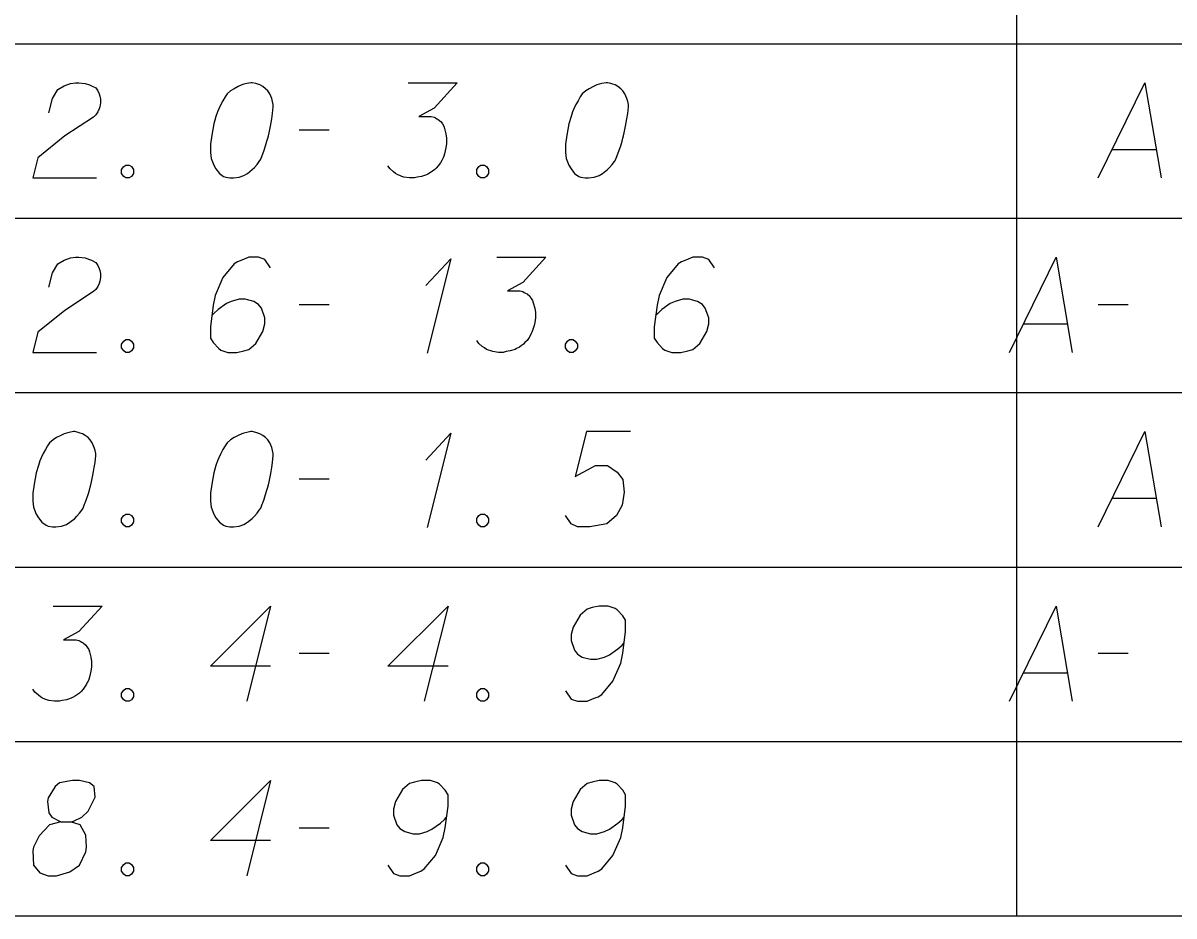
# Model space of a CAD drawing. Extents: x 2074207 to 2076812, y 516372 to 523312.
# Drawn here: x 2076394.9 to 2076453, y 520881.1 to 520926.1 of the extents above; entities that cross this region are included whole.
import ezdxf

# ---------------------------------------------------------------- set-up
doc = ezdxf.new("R2010")
doc.units = 0
for name, color, linetype in [('Prop DirtTable_ Soil Test Results - Outline (Major)', 7, 'Continuous'), ('Prop DirtTable_ Soil Test Results - Outline (Minor)', 7, 'Continuous'), ('Prop DirtTable_ Soil Test Results - Tx (Sample Data)', 7, 'Continuous')]:
    doc.layers.add(name, color=color, linetype=linetype)

msp = doc.modelspace()

# ---------------------------------------------------------------- linework, layer by layer
at = {"layer": 'Prop DirtTable_ Soil Test Results - Outline (Major)'}
msp.add_line((2076260.609, 520881.099), (2076811.903, 520881.099), dxfattribs=at)
at = {"layer": 'Prop DirtTable_ Soil Test Results - Outline (Minor)'}
for p, q in [((2076445.063, 520933.899), (2076445.063, 520925.099)), ((2076260.609, 520925.099), (2076811.903, 520925.099)), ((2076260.609, 520925.099), (2076811.903, 520925.099)), ((2076445.063, 520925.099), (2076445.063, 520916.299)), ((2076260.609, 520916.299), (2076811.903, 520916.299)), ((2076260.609, 520916.299), (2076811.903, 520916.299)), ((2076445.063, 520916.299), (2076445.063, 520907.499)), ((2076260.609, 520907.499), (2076811.903, 520907.499)), ((2076260.609, 520907.499), (2076811.903, 520907.499)), ((2076445.063, 520907.499), (2076445.063, 520898.699)), ((2076260.609, 520898.699), (2076811.903, 520898.699)), ((2076260.609, 520898.699), (2076811.903, 520898.699)), ((2076445.063, 520898.699), (2076445.063, 520889.899)), ((2076260.609, 520889.899), (2076811.903, 520889.899)), ((2076260.609, 520889.899), (2076811.903, 520889.899)), ((2076445.063, 520889.899), (2076445.063, 520881.099)), ((2076260.609, 520881.099), (2076811.903, 520881.099))]:
    msp.add_line(p, q, dxfattribs=at)
at = {"layer": 'Prop DirtTable_ Soil Test Results - Tx (Sample Data)'}
for points in [[(2076396.233, 520921.618), (2076396.409, 520922.336), (2076396.692, 520922.79), (2076397.009, 520922.979), (2076397.327, 520923.092), (2076397.574, 520923.13), (2076397.75, 520923.13), (2076398.067, 520923.092), (2076398.279, 520923.017), (2076398.385, 520922.979), (2076398.597, 520922.865), (2076398.702, 520922.714), (2076398.773, 520922.563), (2076398.808, 520922.45), (2076398.843, 520922.299), (2076398.843, 520922.11), (2076398.808, 520921.921), (2076398.773, 520921.807), (2076398.702, 520921.656), (2076398.597, 520921.505), (2076398.491, 520921.391), (2076397.044, 520920.447), (2076395.669, 520919.35), (2076395.422, 520918.33), (2076398.632, 520918.33)], [(2076406.498, 520923.13), (2076406.428, 520923.13), (2076406.216, 520923.092), (2076406.075, 520923.054), (2076405.969, 520923.017), (2076405.793, 520922.941), (2076405.581, 520922.828), (2076405.405, 520922.714), (2076405.228, 520922.563), (2076405.123, 520922.412), (2076405.017, 520922.223), (2076404.911, 520922.034), (2076404.805, 520921.807), (2076404.735, 520921.656), (2076404.664, 520921.429), (2076404.558, 520921.051), (2076404.452, 520920.484), (2076404.382, 520920.031), (2076404.382, 520919.615), (2076404.417, 520919.313), (2076404.558, 520918.973), (2076404.664, 520918.784), (2076404.84, 520918.557), (2076405.052, 520918.406), (2076405.158, 520918.368), (2076405.369, 520918.33), (2076405.546, 520918.33), (2076405.828, 520918.368), (2076406.075, 520918.443), (2076406.251, 520918.557), (2076406.498, 520918.746), (2076406.604, 520918.859), (2076406.745, 520919.01), (2076406.851, 520919.162), (2076406.922, 520919.275), (2076406.992, 520919.464), (2076407.027, 520919.539), (2076407.098, 520919.728), (2076407.169, 520919.955), (2076407.239, 520920.182), (2076407.274, 520920.333), (2076407.31, 520920.447), (2076407.345, 520920.598), (2076407.415, 520920.938), (2076407.451, 520921.127), (2076407.486, 520921.316), (2076407.521, 520921.58), (2076407.557, 520921.921), (2076407.557, 520922.034), (2076407.521, 520922.185), (2076407.486, 520922.336), (2076407.38, 520922.563), (2076407.274, 520922.714), (2076407.169, 520922.828), (2076407.027, 520922.941), (2076406.886, 520923.017), (2076406.78, 520923.054), (2076406.675, 520923.092), (2076406.498, 520923.13)], [(2076414.365, 520923.13), (2076416.834, 520923.13), (2076415.67, 520921.845), (2076414.894, 520921.429), (2076415.529, 520921.429), (2076415.67, 520921.391), (2076415.74, 520921.354), (2076415.811, 520921.316), (2076415.882, 520921.278), (2076416.023, 520921.165), (2076416.093, 520921.051), (2076416.164, 520920.938), (2076416.199, 520920.825), (2076416.27, 520920.56), (2076416.305, 520920.333), (2076416.305, 520920.22), (2076416.305, 520920.069), (2076416.27, 520919.842), (2076416.234, 520919.691), (2076416.199, 520919.539), (2076416.164, 520919.426), (2076416.129, 520919.35), (2076416.093, 520919.275), (2076416.058, 520919.199), (2076415.987, 520919.086), (2076415.882, 520918.935), (2076415.776, 520918.821), (2076415.705, 520918.746), (2076415.599, 520918.67), (2076415.494, 520918.595), (2076415.352, 520918.519), (2076415.282, 520918.481), (2076415.035, 520918.406), (2076414.823, 520918.368), (2076414.682, 520918.33), (2076414.435, 520918.33), (2076414.153, 520918.368), (2076414.047, 520918.406), (2076413.941, 520918.443), (2076413.836, 520918.481), (2076413.73, 520918.557), (2076413.624, 520918.632), (2076413.448, 520918.784), (2076413.342, 520918.935)], [(2076424.418, 520923.13), (2076424.348, 520923.13), (2076424.136, 520923.092), (2076423.995, 520923.054), (2076423.889, 520923.017), (2076423.713, 520922.941), (2076423.501, 520922.828), (2076423.325, 520922.714), (2076423.148, 520922.563), (2076423.043, 520922.412), (2076422.937, 520922.223), (2076422.831, 520922.034), (2076422.725, 520921.807), (2076422.655, 520921.656), (2076422.584, 520921.429), (2076422.478, 520921.051), (2076422.372, 520920.484), (2076422.302, 520920.031), (2076422.302, 520919.615), (2076422.337, 520919.313), (2076422.478, 520918.973), (2076422.584, 520918.784), (2076422.76, 520918.557), (2076422.972, 520918.406), (2076423.078, 520918.368), (2076423.289, 520918.33), (2076423.466, 520918.33), (2076423.748, 520918.368), (2076423.995, 520918.443), (2076424.171, 520918.557), (2076424.418, 520918.746), (2076424.524, 520918.859), (2076424.665, 520919.01), (2076424.771, 520919.162), (2076424.842, 520919.275), (2076424.912, 520919.464), (2076424.947, 520919.539), (2076425.018, 520919.728), (2076425.089, 520919.955), (2076425.159, 520920.182), (2076425.194, 520920.333), (2076425.23, 520920.447), (2076425.265, 520920.598), (2076425.335, 520920.938), (2076425.371, 520921.127), (2076425.406, 520921.316), (2076425.441, 520921.58), (2076425.477, 520921.921), (2076425.477, 520922.034), (2076425.441, 520922.185), (2076425.406, 520922.336), (2076425.3, 520922.563), (2076425.194, 520922.714), (2076425.089, 520922.828), (2076424.947, 520922.941), (2076424.806, 520923.017), (2076424.7, 520923.054), (2076424.595, 520923.092), (2076424.418, 520923.13)], [(2076449.182, 520918.33), (2076451.545, 520923.13), (2076452.357, 520918.33)], [(2076408.862, 520920.749), (2076410.379, 520920.749)], [(2076449.887, 520919.766), (2076452.11, 520919.766)], [(2076400.113, 520918.973), (2076400.29, 520918.973), (2076400.396, 520918.897), (2076400.501, 520918.746), (2076400.501, 520918.557), (2076400.396, 520918.406), (2076400.29, 520918.33), (2076400.113, 520918.33), (2076400.008, 520918.406), (2076399.902, 520918.557), (2076399.902, 520918.746), (2076400.008, 520918.897), (2076400.113, 520918.973)], [(2076418.033, 520918.973), (2076418.21, 520918.973), (2076418.316, 520918.897), (2076418.421, 520918.746), (2076418.421, 520918.557), (2076418.316, 520918.406), (2076418.21, 520918.33), (2076418.033, 520918.33), (2076417.928, 520918.406), (2076417.822, 520918.557), (2076417.822, 520918.746), (2076417.928, 520918.897), (2076418.033, 520918.973)], [(2076396.233, 520912.818), (2076396.409, 520913.536), (2076396.692, 520913.99), (2076397.009, 520914.179), (2076397.327, 520914.292), (2076397.574, 520914.33), (2076397.75, 520914.33), (2076398.067, 520914.292), (2076398.279, 520914.217), (2076398.385, 520914.179), (2076398.597, 520914.065), (2076398.702, 520913.914), (2076398.773, 520913.763), (2076398.808, 520913.65), (2076398.843, 520913.499), (2076398.843, 520913.31), (2076398.808, 520913.121), (2076398.773, 520913.007), (2076398.702, 520912.856), (2076398.597, 520912.705), (2076398.491, 520912.591), (2076397.044, 520911.647), (2076395.669, 520910.55), (2076395.422, 520909.53), (2076398.632, 520909.53)], [(2076407.415, 520913.801), (2076407.133, 520914.217), (2076406.816, 520914.33), (2076406.322, 520914.33), (2076405.969, 520914.179), (2076405.758, 520914.103), (2076405.581, 520913.99), (2076405.017, 520913.31), (2076404.629, 520912.402), (2076404.523, 520911.911), (2076404.382, 520910.815), (2076404.382, 520910.248), (2076404.523, 520910.021), (2076404.805, 520909.719), (2076404.911, 520909.643), (2076405.264, 520909.53), (2076405.722, 520909.53), (2076406.075, 520909.606), (2076406.322, 520909.681), (2076406.675, 520909.984), (2076407.027, 520910.588), (2076407.133, 520910.966), (2076407.133, 520911.269), (2076406.957, 520911.76), (2076406.816, 520911.949), (2076406.569, 520912.1), (2076406.146, 520912.213), (2076405.828, 520912.213), (2076405.44, 520912.1), (2076405.193, 520911.987), (2076404.77, 520911.684), (2076404.558, 520911.495), (2076404.452, 520911.382)], [(2076415.247, 520912.894), (2076416.517, 520914.254), (2076415.317, 520909.492)], [(2076418.845, 520914.33), (2076421.314, 520914.33), (2076420.15, 520913.045), (2076419.374, 520912.629), (2076420.009, 520912.629), (2076420.15, 520912.591), (2076420.22, 520912.554), (2076420.291, 520912.516), (2076420.362, 520912.478), (2076420.503, 520912.365), (2076420.573, 520912.251), (2076420.644, 520912.138), (2076420.679, 520912.025), (2076420.75, 520911.76), (2076420.785, 520911.533), (2076420.785, 520911.42), (2076420.785, 520911.269), (2076420.75, 520911.042), (2076420.714, 520910.891), (2076420.679, 520910.739), (2076420.644, 520910.626), (2076420.609, 520910.55), (2076420.573, 520910.475), (2076420.538, 520910.399), (2076420.467, 520910.286), (2076420.362, 520910.135), (2076420.256, 520910.021), (2076420.185, 520909.946), (2076420.079, 520909.87), (2076419.974, 520909.795), (2076419.832, 520909.719), (2076419.762, 520909.681), (2076419.515, 520909.606), (2076419.303, 520909.568), (2076419.162, 520909.53), (2076418.915, 520909.53), (2076418.633, 520909.568), (2076418.527, 520909.606), (2076418.421, 520909.643), (2076418.316, 520909.681), (2076418.21, 520909.757), (2076418.104, 520909.832), (2076417.928, 520909.984), (2076417.822, 520910.135)], [(2076429.815, 520913.801), (2076429.533, 520914.217), (2076429.216, 520914.33), (2076428.722, 520914.33), (2076428.369, 520914.179), (2076428.158, 520914.103), (2076427.981, 520913.99), (2076427.417, 520913.31), (2076427.029, 520912.402), (2076426.923, 520911.911), (2076426.782, 520910.815), (2076426.782, 520910.248), (2076426.923, 520910.021), (2076427.205, 520909.719), (2076427.311, 520909.643), (2076427.664, 520909.53), (2076428.122, 520909.53), (2076428.475, 520909.606), (2076428.722, 520909.681), (2076429.075, 520909.984), (2076429.427, 520910.588), (2076429.533, 520910.966), (2076429.533, 520911.269), (2076429.357, 520911.76), (2076429.216, 520911.949), (2076428.969, 520912.1), (2076428.546, 520912.213), (2076428.228, 520912.213), (2076427.84, 520912.1), (2076427.593, 520911.987), (2076427.17, 520911.684), (2076426.958, 520911.495), (2076426.852, 520911.382)], [(2076444.702, 520909.53), (2076447.065, 520914.33), (2076447.877, 520909.53)], [(2076408.862, 520911.949), (2076410.379, 520911.949)], [(2076449.182, 520911.949), (2076450.699, 520911.949)], [(2076445.407, 520910.966), (2076447.63, 520910.966)], [(2076400.113, 520910.173), (2076400.29, 520910.173), (2076400.396, 520910.097), (2076400.501, 520909.946), (2076400.501, 520909.757), (2076400.396, 520909.606), (2076400.29, 520909.53), (2076400.113, 520909.53), (2076400.008, 520909.606), (2076399.902, 520909.757), (2076399.902, 520909.946), (2076400.008, 520910.097), (2076400.113, 520910.173)], [(2076422.513, 520910.173), (2076422.69, 520910.173), (2076422.796, 520910.097), (2076422.901, 520909.946), (2076422.901, 520909.757), (2076422.796, 520909.606), (2076422.69, 520909.53), (2076422.513, 520909.53), (2076422.408, 520909.606), (2076422.302, 520909.757), (2076422.302, 520909.946), (2076422.408, 520910.097), (2076422.513, 520910.173)], [(2076397.538, 520905.53), (2076397.468, 520905.53), (2076397.256, 520905.492), (2076397.115, 520905.454), (2076397.009, 520905.417), (2076396.833, 520905.341), (2076396.621, 520905.228), (2076396.445, 520905.114), (2076396.268, 520904.963), (2076396.163, 520904.812), (2076396.057, 520904.623), (2076395.951, 520904.434), (2076395.845, 520904.207), (2076395.775, 520904.056), (2076395.704, 520903.829), (2076395.598, 520903.451), (2076395.492, 520902.884), (2076395.422, 520902.431), (2076395.422, 520902.015), (2076395.457, 520901.713), (2076395.598, 520901.373), (2076395.704, 520901.184), (2076395.88, 520900.957), (2076396.092, 520900.806), (2076396.198, 520900.768), (2076396.409, 520900.73), (2076396.586, 520900.73), (2076396.868, 520900.768), (2076397.115, 520900.843), (2076397.291, 520900.957), (2076397.538, 520901.146), (2076397.644, 520901.259), (2076397.785, 520901.41), (2076397.891, 520901.562), (2076397.962, 520901.675), (2076398.032, 520901.864), (2076398.067, 520901.939), (2076398.138, 520902.128), (2076398.209, 520902.355), (2076398.279, 520902.582), (2076398.314, 520902.733), (2076398.35, 520902.847), (2076398.385, 520902.998), (2076398.455, 520903.338), (2076398.491, 520903.527), (2076398.526, 520903.716), (2076398.561, 520903.98), (2076398.597, 520904.321), (2076398.597, 520904.434), (2076398.561, 520904.585), (2076398.526, 520904.736), (2076398.42, 520904.963), (2076398.314, 520905.114), (2076398.209, 520905.228), (2076398.067, 520905.341), (2076397.926, 520905.417), (2076397.82, 520905.454), (2076397.715, 520905.492), (2076397.538, 520905.53)], [(2076406.498, 520905.53), (2076406.428, 520905.53), (2076406.216, 520905.492), (2076406.075, 520905.454), (2076405.969, 520905.417), (2076405.793, 520905.341), (2076405.581, 520905.228), (2076405.405, 520905.114), (2076405.228, 520904.963), (2076405.123, 520904.812), (2076405.017, 520904.623), (2076404.911, 520904.434), (2076404.805, 520904.207), (2076404.735, 520904.056), (2076404.664, 520903.829), (2076404.558, 520903.451), (2076404.452, 520902.884), (2076404.382, 520902.431), (2076404.382, 520902.015), (2076404.417, 520901.713), (2076404.558, 520901.373), (2076404.664, 520901.184), (2076404.84, 520900.957), (2076405.052, 520900.806), (2076405.158, 520900.768), (2076405.369, 520900.73), (2076405.546, 520900.73), (2076405.828, 520900.768), (2076406.075, 520900.843), (2076406.251, 520900.957), (2076406.498, 520901.146), (2076406.604, 520901.259), (2076406.745, 520901.41), (2076406.851, 520901.562), (2076406.922, 520901.675), (2076406.992, 520901.864), (2076407.027, 520901.939), (2076407.098, 520902.128), (2076407.169, 520902.355), (2076407.239, 520902.582), (2076407.274, 520902.733), (2076407.31, 520902.847), (2076407.345, 520902.998), (2076407.415, 520903.338), (2076407.451, 520903.527), (2076407.486, 520903.716), (2076407.521, 520903.98), (2076407.557, 520904.321), (2076407.557, 520904.434), (2076407.521, 520904.585), (2076407.486, 520904.736), (2076407.38, 520904.963), (2076407.274, 520905.114), (2076407.169, 520905.228), (2076407.027, 520905.341), (2076406.886, 520905.417), (2076406.78, 520905.454), (2076406.675, 520905.492), (2076406.498, 520905.53)], [(2076415.247, 520904.094), (2076416.517, 520905.454), (2076415.317, 520900.692)], [(2076425.582, 520905.53), (2076423.36, 520905.53), (2076422.796, 520903.262), (2076423.819, 520903.829), (2076424.418, 520903.829), (2076424.912, 520903.489), (2076425.194, 520903.111), (2076425.265, 520902.469), (2076425.159, 520901.826), (2076424.877, 520901.297), (2076424.383, 520900.881), (2076423.536, 520900.73), (2076422.901, 520900.73), (2076422.584, 520900.881), (2076422.302, 520901.297)], [(2076449.182, 520900.73), (2076451.545, 520905.53), (2076452.357, 520900.73)], [(2076408.862, 520903.149), (2076410.379, 520903.149)], [(2076449.887, 520902.166), (2076452.11, 520902.166)], [(2076400.113, 520901.373), (2076400.29, 520901.373), (2076400.396, 520901.297), (2076400.501, 520901.146), (2076400.501, 520900.957), (2076400.396, 520900.806), (2076400.29, 520900.73), (2076400.113, 520900.73), (2076400.008, 520900.806), (2076399.902, 520900.957), (2076399.902, 520901.146), (2076400.008, 520901.297), (2076400.113, 520901.373)], [(2076418.033, 520901.373), (2076418.21, 520901.373), (2076418.316, 520901.297), (2076418.421, 520901.146), (2076418.421, 520900.957), (2076418.316, 520900.806), (2076418.21, 520900.73), (2076418.033, 520900.73), (2076417.928, 520900.806), (2076417.822, 520900.957), (2076417.822, 520901.146), (2076417.928, 520901.297), (2076418.033, 520901.373)], [(2076396.445, 520896.73), (2076398.914, 520896.73), (2076397.75, 520895.445), (2076396.974, 520895.029), (2076397.609, 520895.029), (2076397.75, 520894.991), (2076397.82, 520894.954), (2076397.891, 520894.916), (2076397.962, 520894.878), (2076398.103, 520894.765), (2076398.173, 520894.651), (2076398.244, 520894.538), (2076398.279, 520894.425), (2076398.35, 520894.16), (2076398.385, 520893.933), (2076398.385, 520893.82), (2076398.385, 520893.669), (2076398.35, 520893.442), (2076398.314, 520893.291), (2076398.279, 520893.139), (2076398.244, 520893.026), (2076398.209, 520892.95), (2076398.173, 520892.875), (2076398.138, 520892.799), (2076398.067, 520892.686), (2076397.962, 520892.535), (2076397.856, 520892.421), (2076397.785, 520892.346), (2076397.679, 520892.27), (2076397.574, 520892.195), (2076397.432, 520892.119), (2076397.362, 520892.081), (2076397.115, 520892.006), (2076396.903, 520891.968), (2076396.762, 520891.93), (2076396.515, 520891.93), (2076396.233, 520891.968), (2076396.127, 520892.006), (2076396.021, 520892.043), (2076395.916, 520892.081), (2076395.81, 520892.157), (2076395.704, 520892.232), (2076395.528, 520892.384), (2076395.422, 520892.535)], [(2076407.415, 520893.706), (2076404.382, 520893.706), (2076407.415, 520896.73), (2076406.216, 520891.93)], [(2076416.375, 520893.706), (2076413.342, 520893.706), (2076416.375, 520896.73), (2076415.176, 520891.93)], [(2076422.302, 520892.459), (2076422.584, 520892.043), (2076422.901, 520891.93), (2076423.395, 520891.93), (2076423.748, 520892.081), (2076423.96, 520892.157), (2076424.136, 520892.27), (2076424.7, 520892.95), (2076425.089, 520893.858), (2076425.194, 520894.349), (2076425.335, 520895.445), (2076425.335, 520896.012), (2076425.194, 520896.239), (2076424.912, 520896.541), (2076424.806, 520896.617), (2076424.454, 520896.73), (2076423.995, 520896.73), (2076423.642, 520896.654), (2076423.395, 520896.579), (2076423.043, 520896.276), (2076422.69, 520895.672), (2076422.584, 520895.294), (2076422.584, 520894.991), (2076422.76, 520894.5), (2076422.901, 520894.311), (2076423.148, 520894.16), (2076423.572, 520894.047), (2076423.889, 520894.047), (2076424.277, 520894.16), (2076424.524, 520894.273), (2076424.947, 520894.576), (2076425.159, 520894.765), (2076425.265, 520894.878)], [(2076444.702, 520891.93), (2076447.065, 520896.73), (2076447.877, 520891.93)], [(2076408.862, 520894.349), (2076410.379, 520894.349)], [(2076449.182, 520894.349), (2076450.699, 520894.349)], [(2076445.407, 520893.366), (2076447.63, 520893.366)], [(2076400.113, 520892.573), (2076400.29, 520892.573), (2076400.396, 520892.497), (2076400.501, 520892.346), (2076400.501, 520892.157), (2076400.396, 520892.006), (2076400.29, 520891.93), (2076400.113, 520891.93), (2076400.008, 520892.006), (2076399.902, 520892.157), (2076399.902, 520892.346), (2076400.008, 520892.497), (2076400.113, 520892.573)], [(2076418.033, 520892.573), (2076418.21, 520892.573), (2076418.316, 520892.497), (2076418.421, 520892.346), (2076418.421, 520892.157), (2076418.316, 520892.006), (2076418.21, 520891.93), (2076418.033, 520891.93), (2076417.928, 520892.006), (2076417.822, 520892.157), (2076417.822, 520892.346), (2076417.928, 520892.497), (2076418.033, 520892.573)], [(2076396.833, 520885.851), (2076397.327, 520885.851), (2076397.468, 520885.889), (2076397.891, 520886.078), (2076398.209, 520886.38), (2076398.561, 520887.099), (2076398.526, 520887.628), (2076398.279, 520887.817), (2076397.785, 520887.93), (2076397.432, 520887.93), (2076396.762, 520887.817), (2076396.551, 520887.628), (2076396.198, 520887.061), (2076396.163, 520886.872), (2076396.233, 520886.305), (2076396.374, 520886.078), (2076396.833, 520885.851), (2076396.268, 520885.7), (2076395.739, 520885.133), (2076395.457, 520884.566), (2076395.422, 520884.377), (2076395.457, 520883.659), (2076395.775, 520883.281), (2076396.198, 520883.13), (2076396.621, 520883.13), (2076397.291, 520883.319), (2076397.785, 520883.659), (2076398.103, 520884.339), (2076398.138, 520884.566), (2076398.103, 520885.171), (2076397.82, 520885.7), (2076397.327, 520885.851)], [(2076407.415, 520884.906), (2076404.382, 520884.906), (2076407.415, 520887.93), (2076406.216, 520883.13)], [(2076413.342, 520883.659), (2076413.624, 520883.243), (2076413.941, 520883.13), (2076414.435, 520883.13), (2076414.788, 520883.281), (2076415, 520883.357), (2076415.176, 520883.47), (2076415.74, 520884.15), (2076416.129, 520885.058), (2076416.234, 520885.549), (2076416.375, 520886.645), (2076416.375, 520887.212), (2076416.234, 520887.439), (2076415.952, 520887.741), (2076415.846, 520887.817), (2076415.494, 520887.93), (2076415.035, 520887.93), (2076414.682, 520887.854), (2076414.435, 520887.779), (2076414.083, 520887.476), (2076413.73, 520886.872), (2076413.624, 520886.494), (2076413.624, 520886.191), (2076413.8, 520885.7), (2076413.941, 520885.511), (2076414.188, 520885.36), (2076414.612, 520885.247), (2076414.929, 520885.247), (2076415.317, 520885.36), (2076415.564, 520885.473), (2076415.987, 520885.776), (2076416.199, 520885.965), (2076416.305, 520886.078)], [(2076422.302, 520883.659), (2076422.584, 520883.243), (2076422.901, 520883.13), (2076423.395, 520883.13), (2076423.748, 520883.281), (2076423.96, 520883.357), (2076424.136, 520883.47), (2076424.7, 520884.15), (2076425.089, 520885.058), (2076425.194, 520885.549), (2076425.335, 520886.645), (2076425.335, 520887.212), (2076425.194, 520887.439), (2076424.912, 520887.741), (2076424.806, 520887.817), (2076424.454, 520887.93), (2076423.995, 520887.93), (2076423.642, 520887.854), (2076423.395, 520887.779), (2076423.043, 520887.476), (2076422.69, 520886.872), (2076422.584, 520886.494), (2076422.584, 520886.191), (2076422.76, 520885.7), (2076422.901, 520885.511), (2076423.148, 520885.36), (2076423.572, 520885.247), (2076423.889, 520885.247), (2076424.277, 520885.36), (2076424.524, 520885.473), (2076424.947, 520885.776), (2076425.159, 520885.965), (2076425.265, 520886.078)], [(2076408.862, 520885.549), (2076410.379, 520885.549)], [(2076400.113, 520883.773), (2076400.29, 520883.773), (2076400.396, 520883.697), (2076400.501, 520883.546), (2076400.501, 520883.357), (2076400.396, 520883.206), (2076400.29, 520883.13), (2076400.113, 520883.13), (2076400.008, 520883.206), (2076399.902, 520883.357), (2076399.902, 520883.546), (2076400.008, 520883.697), (2076400.113, 520883.773)], [(2076418.033, 520883.773), (2076418.21, 520883.773), (2076418.316, 520883.697), (2076418.421, 520883.546), (2076418.421, 520883.357), (2076418.316, 520883.206), (2076418.21, 520883.13), (2076418.033, 520883.13), (2076417.928, 520883.206), (2076417.822, 520883.357), (2076417.822, 520883.546), (2076417.928, 520883.697), (2076418.033, 520883.773)]]:
    msp.add_lwpolyline(points, dxfattribs=at)

doc.saveas('drawing.dxf')
